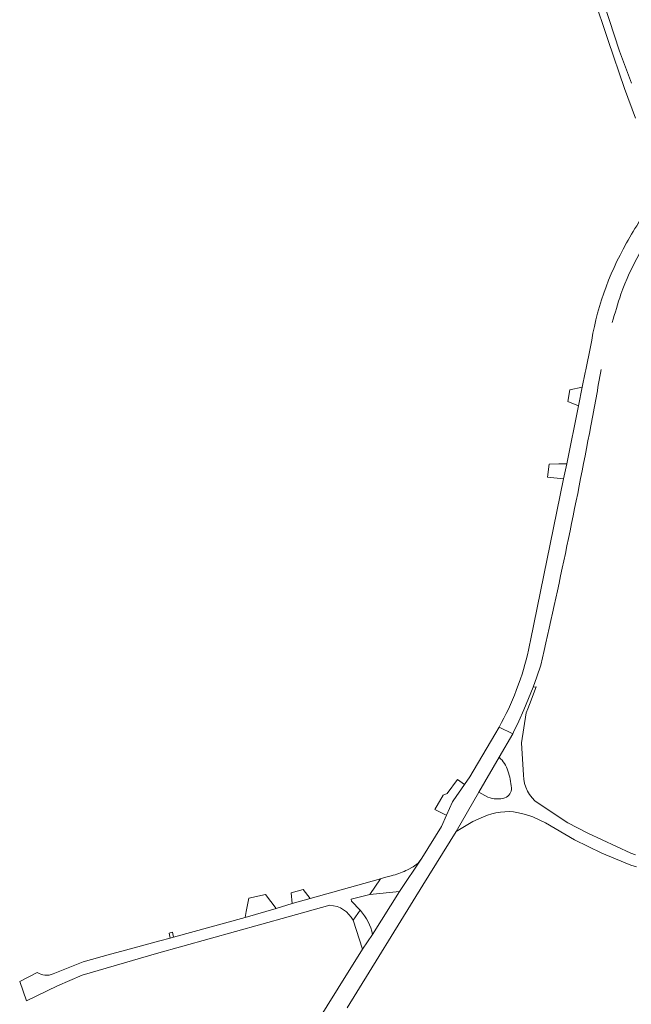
# Model space of a CAD drawing. Header units: metres. Extents: x 166325 to 190320, y 381923 to 404576.
# Tile 446 of 656: x 178837 to 179006, y 389582 to 389853. Entities that reach past the tile are written whole.
import ezdxf

# ---------------------------------------------------------------- set-up
doc = ezdxf.new("R2010")
doc.units = ezdxf.units.M
for name, color, linetype, lineweight in [('B-WE-VH-VERHARDING_ASFALT-GV', 8, 'Continuous', 18), ('B-WE-VH-VERHARDING_BETONSTRAATSTEEN-GV', 8, 'Continuous', 18), ('B-WE-VH-VERHARDING_HALFVERHARDING-GV', 8, 'Continuous', 18), ('B-WE-VH-VERHARDING_STRAATBAKSTEEN-GV', 8, 'Continuous', 18)]:
    doc.layers.add(name, color=color, linetype=linetype, lineweight=lineweight)

msp = doc.modelspace()

# ---------------------------------------------------------------- linework, layer by layer
at = {"layer": 'B-WE-VH-VERHARDING_ASFALT-GV'}
for points in [[(179012.259, 389804.055, 0.0312629), (179004.374, 389791.73)], [(179004.374, 389791.73, 0.0937408), (178994.437, 389763.128)], [(179002.765, 389777.643, -0.0414215), (179007.9, 389788.813)], [(179000.419, 389769.794, -0.0109322), (179002.765, 389777.643)], [(178994.494, 389741.357, 0.0022472), (178997.355, 389756.897)], [(178980.741, 389675.46, 0.0095734), (178994.494, 389741.357)], [(178977.917, 389682.329, -0.0339638), (178975.115, 389671.723)], [(178973.961, 389668.531, -0.0343687), (178969.263, 389658.47)], [(178944.002, 389619.172, -0.051373), (178940.074, 389617.682)], [(178922.626, 389609.428, -0.2566996), (178929.032, 389605.27)], [(178934.346, 389601.35, 0.1371635), (178931.031, 389607.96)], [(178846.354, 389590.487, -0.2505922), (178842.004, 389590.939)]]:
    msp.add_lwpolyline(points, format="xyb", dxfattribs=at)
at = {"layer": 'B-WE-VH-VERHARDING_ASFALT-GV', "flags": 128}
for points in [[(178994.437, 389763.128), (178993.152, 389756.841), (178992.988, 389756.039), (178992.161, 389751.996), (178991.124, 389746.923), (178987.854, 389730.932), (178987.012, 389726.812), (178977.917, 389682.329)], [(178978.596, 389669.416), (178979.651, 389672.281), (178980.741, 389675.46)], [(178975.115, 389671.723), (178973.961, 389668.531)], [(178969.263, 389658.47), (178972.975, 389656.561), (178973.238, 389657.094), (178974.685, 389660.126), (178976.061, 389663.191), (178977.365, 389666.289), (178978.596, 389669.416)], [(178927.371, 389581.188), (178948.25, 389614.929), (178957.381, 389629.685), (178963.674, 389640.531), (178963.676, 389640.534), (178969.253, 389650.146), (178972.975, 389656.561), (178969.263, 389658.47), (178968.092, 389656.425), (178961.179, 389644.797), (178959.697, 389642.637), (178956.603, 389638.125), (178956.425, 389637.866), (178954.78, 389634.198), (178953.381, 389631.081), (178947.963, 389622.344), (178941.799, 389613.236), (178934.346, 389601.35), (178931.59, 389597.331), (178924.894, 389586.579), (178889.738, 389530.132)], [(178940.074, 389617.682), (178939.774, 389617.605), (178939.472, 389617.532), (178937.685, 389617.028), (178936.595, 389616.721), (178933.661, 389612.386), (178941.799, 389613.236), (178947.963, 389622.344)], [(178947.963, 389622.344), (178946.956, 389620.983), (178945.517, 389620.015), (178944.002, 389619.172)], [(178929.032, 389605.27), (178930.94, 389608.053), (178928.552, 389610.494), (178928.502, 389611.086), (178933.661, 389612.386), (178936.595, 389616.721), (178917.213, 389611.258), (178912.204, 389609.847), (178907.84, 389608.501), (178899.268, 389606.069), (178879.546, 389600.621), (178878.626, 389600.367), (178875.78, 389599.581), (178868.709, 389597.666), (178863.948, 389596.386), (178862.162, 389595.903), (178854.623, 389593.864), (178846.354, 389590.487)], [(178837.156, 389588.454), (178839.06, 389583.094), (178847.607, 389587.265), (178854.364, 389590.17), (178874.887, 389596.172), (178911.162, 389606.245), (178922.626, 389609.428)], [(178931.031, 389607.96), (178930.94, 389608.053), (178929.032, 389605.27), (178931.59, 389597.331), (178934.346, 389601.35)], [(178842.004, 389590.939), (178837.156, 389588.454)]]:
    msp.add_lwpolyline(points, dxfattribs=at)
at = {"layer": 'B-WE-VH-VERHARDING_BETONSTRAATSTEEN-GV', "flags": 128}
for points in [[(178992.161, 389751.996), (178988.69, 389751.345), (178988.196, 389748.093), (178991.124, 389746.923)], [(178987.854, 389730.932), (178985.733, 389730.885), (178983.021, 389730.824), (178982.546, 389727.223), (178987.012, 389726.812)], [(178959.697, 389642.637), (178957.801, 389643.987), (178954.893, 389640.18), (178953.87, 389639.682), (178951.545, 389635.746), (178952.789, 389635.139), (178954.271, 389634.416), (178954.78, 389634.198), (178956.425, 389637.866), (178956.603, 389638.125)], [(178907.84, 389608.501), (178904.845, 389612.337), (178900.263, 389611.367), (178899.568, 389607.664), (178899.268, 389606.069)], [(178878.326, 389601.737), (178878.626, 389600.367), (178879.546, 389600.621), (178879.245, 389601.994)]]:
    msp.add_lwpolyline(points, close=True, dxfattribs=at)
at = {"layer": 'B-WE-VH-VERHARDING_HALFVERHARDING-GV', "flags": 128}
for points in [[(178995.183, 389859.896), (178999.261, 389847.435), (179003.799, 389834.247), (179006.791, 389826.047)], [(179005.71, 389835.686), (179002.426, 389844.486), (178998.224, 389857.451)], [(178975.975, 389645.252), (178975.448, 389654.143), (178976.653, 389662.356), (178977.159, 389663.52), (178977.648, 389664.69), (178979.407, 389669.542), (178978.596, 389669.416), (178977.365, 389666.289), (178976.061, 389663.191), (178974.685, 389660.126), (178973.238, 389657.094), (178972.975, 389656.561), (178969.253, 389650.146)], [(178966.163, 389639.179), (178963.676, 389640.534), (178963.674, 389640.531), (178957.381, 389629.685), (178961.956, 389632.486), (178964.968, 389633.788), (178966.063, 389634.235), (178967.188, 389634.599), (178968.338, 389634.877), (178969.613, 389635.08), (178970.792, 389635.172), (178971.975, 389635.176), (178973.155, 389635.09), (178974.588, 389634.863), (178976.461, 389634.4), (178978.528, 389633.71), (178980.303, 389632.953), (178982.015, 389632.064), (178990.043, 389627.444), (178997.546, 389623.788), (179003.982, 389621.098), (179005.523, 389620.483), (179007.106, 389619.987)], [(179006.797, 389623.307), (179005.508, 389623.772), (178993.649, 389629.261), (178988.14, 389632.065), (178980.028, 389637.471)]]:
    msp.add_lwpolyline(points, dxfattribs=at)
at = {"layer": 'B-WE-VH-VERHARDING_HALFVERHARDING-GV'}
for points in [[(178969.253, 389650.146, -0.1383277), (178971.658, 389646.407)], [(178971.658, 389646.407, -0.0735595), (178972.612, 389641.731)], [(178980.028, 389637.471, -0.2504712), (178975.975, 389645.252)], [(178972.612, 389641.731, -0.3330209), (178970.853, 389638.971)], [(178970.853, 389638.971, -0.176539), (178966.163, 389639.179)]]:
    msp.add_lwpolyline(points, format="xyb", dxfattribs=at)
at = {"layer": 'B-WE-VH-VERHARDING_STRAATBAKSTEEN-GV', "flags": 128}
msp.add_lwpolyline([(178917.213, 389611.258), (178915.256, 389613.706), (178911.972, 389612.816), (178912.204, 389609.847)], close=True, dxfattribs=at)

doc.saveas('drawing.dxf')
